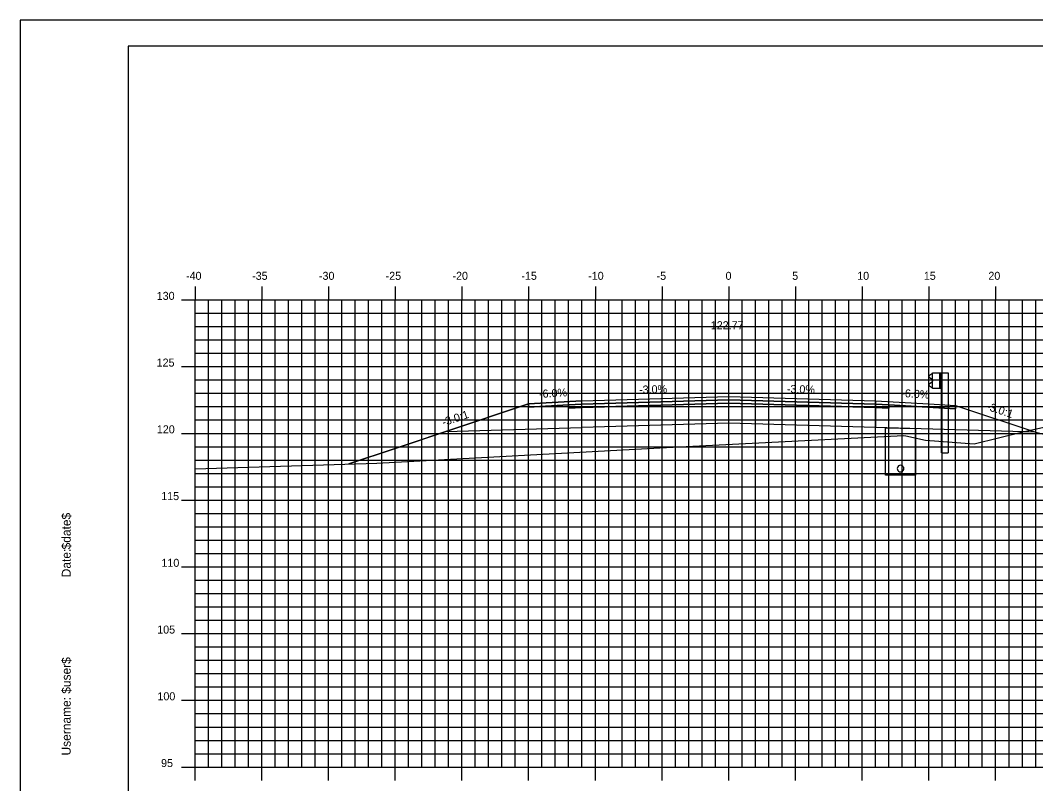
# Model space of a CAD drawing. Extents: x 850598 to 870284, y 366541 to 366651.
# Drawn here: x 855476.4 to 855552.5, y 366594 to 366651.2 of the extents above; entities that cross this region are included whole.
import ezdxf

# ---------------------------------------------------------------- set-up
doc = ezdxf.new("R2010")
doc.units = 0
for name, color, linetype in [('ANNOTATION', 7, 'Continuous'), ('BORDER', 7, 'Continuous'), ('D_Drainage_Underdrain', 7, 'Continuous'), ('D_Drainage_Underdrain_06in', 7, 'Continuous'), ('D_Guardrail_Beam_Rt', 7, 'Continuous'), ('D_Roadway_Centerline', 7, 'Continuous'), ('D_Roadway_Centerline_Text', 7, 'Continuous'), ('D_Roadway_Edge_Shoulder', 7, 'Continuous'), ('D_Roadway_Edge_TW', 7, 'Continuous'), ('D_Roadway_Pavement', 7, 'Continuous'), ('D_Roadway_SlopeLines', 7, 'Continuous'), ('D_Roadway_SubGrade', 7, 'Continuous'), ('H_V ANNOTATION', 7, 'Continuous'), ('MAJOR', 7, 'Continuous'), ('MINOR', 7, 'Continuous'), ('PLOT BOUNDARY', 7, 'Continuous'), ('S_Roadway_Centerline', 7, 'Continuous')]:
    doc.layers.add(name, color=color, linetype=linetype)

msp = doc.modelspace()

# ---------------------------------------------------------------- linework, layer by layer
at = {"layer": 'BORDER'}
for p, q in [((855644.541, 366649.225), (855484.541, 366649.225)), ((855484.541, 366649.225), (855484.541, 366544.225))]:
    msp.add_line(p, q, dxfattribs=at)
at = {"layer": 'D_Drainage_Underdrain'}
msp.add_lwpolyline([(855543.541, 366620.581), (855543.541, 366617.081), (855541.291, 366617.081), (855541.291, 366620.626)], close=True, dxfattribs=at)
at = {"layer": 'D_Drainage_Underdrain_06in'}
msp.add_lwpolyline([(855542.416, 366617.831), (855542.339, 366617.819), (855542.269, 366617.783), (855542.214, 366617.728), (855542.178, 366617.658), (855542.166, 366617.581), (855542.178, 366617.504), (855542.214, 366617.434), (855542.269, 366617.379), (855542.339, 366617.343), (855542.416, 366617.331), (855542.493, 366617.343), (855542.563, 366617.379), (855542.618, 366617.434), (855542.654, 366617.504), (855542.666, 366617.581), (855542.654, 366617.658), (855542.618, 366617.728), (855542.563, 366617.783), (855542.493, 366617.819)], close=True, dxfattribs=at)
at = {"layer": 'D_Guardrail_Beam_Rt'}
for p, q in [((855544.722, 366624.663), (855544.578, 366624.563)), ((855544.578, 366624.419), (855544.774, 366624.283)), ((855544.812, 366624.682), (855544.738, 366624.669)), ((855544.812, 366624.757), (855545.499, 366624.757)), ((855544.812, 366623.59), (855544.812, 366624.757)), ((855545.333, 366624.757), (855545.333, 366623.59)), ((855545.437, 366624.757), (855545.437, 366623.59)), ((855545.499, 366624.757), (855545.97, 366624.757)), ((855545.499, 366624.757), (855545.499, 366623.59)), ((855545.97, 366624.757), (855545.97, 366618.757)), ((855544.774, 366624.063), (855544.578, 366623.927)), ((855544.578, 366623.784), (855544.722, 366623.684)), ((855544.738, 366623.677), (855544.812, 366623.664)), ((855544.807, 366624.219), (855544.807, 366624.128)), ((855545.499, 366623.59), (855544.812, 366623.59)), ((855545.478, 366618.757), (855545.478, 366623.59)), ((855545.478, 366618.757), (855545.97, 366618.757))]:
    msp.add_line(p, q, dxfattribs=at)
for centre, major_axis, start_param, end_param in [((855544.629, 366624.491), (-0.0877, 0), 5.323254, 7.243116), ((855544.746, 366624.629), (-0.0417, 0), 4.886922, 5.323254), ((855544.629, 366623.856), (-0.0877, 0), 5.323254, 7.243116), ((855544.746, 366623.718), (-0.0417, 0), 0.959931, 1.396263), ((855544.728, 366624.219), (0.0789, 0), 0, 0.959931), ((855544.728, 366624.128), (0.0789, 0), 5.323254, 6.283185)]:
    msp.add_ellipse(centre, major_axis=major_axis, ratio=0.995501, start_param=start_param, end_param=end_param, dxfattribs=at)
at = {"layer": 'D_Roadway_Centerline'}
msp.add_lwpolyline([(855501.071, 366617.934), (855504.541, 366619.09), (855508.343, 366620.357), (855514.541, 366622.423), (855518.541, 366622.663), (855529.541, 366622.993), (855540.541, 366622.663), (855544.541, 366622.423), (855546.541, 366622.303), (855552.541, 366620.303), (855600.053, 366608.225), (855613.794, 366604.732), (855623.656, 366602.225), (855627.656, 366602.225)], dxfattribs=at)
at = {"layer": 'D_Roadway_Edge_Shoulder'}
for points in [[(855518.541, 366622.663), (855514.541, 366622.423), (855514.541, 366622.173), (855517.541, 366622.353), (855518.541, 366622.413)], [(855540.541, 366622.663), (855544.541, 366622.423), (855544.541, 366622.423), (855546.541, 366622.303), (855546.541, 366622.053), (855541.541, 366622.353), (855540.541, 366622.413)]]:
    msp.add_lwpolyline(points, close=True, dxfattribs=at)
at = {"layer": 'D_Roadway_Edge_TW'}
msp.add_lwpolyline([(855518.541, 366622.413), (855518.541, 366622.663), (855529.541, 366622.993), (855540.541, 366622.663), (855540.541, 366622.413), (855529.541, 366622.743)], close=True, dxfattribs=at)
at = {"layer": 'D_Roadway_Pavement'}
for points in [[(855518.541, 366622.413), (855517.541, 366622.353), (855517.541, 366622.103), (855518.541, 366622.163)], [(855518.541, 366622.163), (855518.541, 366622.413), (855529.541, 366622.743), (855540.541, 366622.413), (855540.541, 366622.163), (855529.541, 366622.493)], [(855540.541, 366622.413), (855541.541, 366622.353), (855541.541, 366622.103), (855540.541, 366622.163)]]:
    msp.add_lwpolyline(points, close=True, dxfattribs=at)
at = {"layer": 'D_Roadway_SlopeLines'}
for points in [[(855518.541, 366622.663), (855514.541, 366622.423), (855504.541, 366619.09)], [(855504.541, 366619.09), (855501.071, 366617.934)]]:
    msp.add_lwpolyline(points, dxfattribs=at)
at = {"layer": 'D_Roadway_SubGrade'}
for points in [[(855518.541, 366622.163), (855517.541, 366622.103), (855517.541, 366622.353), (855514.541, 366622.173), (855514.541, 366622.423), (855508.343, 366620.357), (855518.541, 366620.663)], [(855518.541, 366620.663), (855518.541, 366622.163), (855529.541, 366622.493), (855540.541, 366622.163), (855540.541, 366620.663), (855529.541, 366620.993)], [(855540.541, 366622.163), (855541.541, 366622.103), (855541.541, 366622.353), (855546.541, 366622.053), (855546.541, 366622.303), (855552.541, 366620.303), (855540.541, 366620.663)]]:
    msp.add_lwpolyline(points, close=True, dxfattribs=at)
at = {"layer": 'MAJOR'}
for p, q in [((855489.541, 366631.227), (855489.541, 366630.225)), ((855489.541, 366631.227), (855489.541, 366630.225)), ((855494.541, 366631.227), (855494.541, 366630.225)), ((855494.541, 366631.227), (855494.541, 366630.225)), ((855499.541, 366631.227), (855499.541, 366630.225)), ((855499.541, 366631.227), (855499.541, 366630.225)), ((855504.541, 366631.227), (855504.541, 366630.225)), ((855504.541, 366631.227), (855504.541, 366630.225)), ((855509.541, 366631.227), (855509.541, 366630.225)), ((855509.541, 366631.227), (855509.541, 366630.225)), ((855514.541, 366631.227), (855514.541, 366630.225)), ((855514.541, 366631.227), (855514.541, 366630.225)), ((855519.541, 366631.227), (855519.541, 366630.225)), ((855519.541, 366631.227), (855519.541, 366630.225)), ((855524.541, 366631.227), (855524.541, 366630.225)), ((855524.541, 366631.227), (855524.541, 366630.225)), ((855529.541, 366631.227), (855529.541, 366630.225)), ((855529.541, 366631.227), (855529.541, 366630.225)), ((855534.541, 366631.227), (855534.541, 366630.225)), ((855534.541, 366631.227), (855534.541, 366630.225)), ((855539.541, 366631.227), (855539.541, 366630.225)), ((855539.541, 366631.227), (855539.541, 366630.225)), ((855544.541, 366631.227), (855544.541, 366630.225)), ((855544.541, 366631.227), (855544.541, 366630.225)), ((855549.541, 366631.227), (855549.541, 366630.225)), ((855549.541, 366631.227), (855549.541, 366630.225)), ((855488.539, 366630.225), (855489.541, 366630.225)), ((855488.539, 366630.225), (855489.541, 366630.225)), ((855489.541, 366630.225), (855629.541, 366630.225)), ((855489.541, 366595.225), (855489.541, 366630.225)), ((855489.541, 366595.225), (855489.541, 366630.225)), ((855489.541, 366630.225), (855629.541, 366630.225)), ((855489.541, 366630.225), (855629.541, 366630.225)), ((855489.541, 366595.225), (855489.541, 366630.225)), ((855489.541, 366595.225), (855489.541, 366630.225)), ((855489.541, 366630.225), (855629.541, 366630.225)), ((855494.541, 366595.225), (855494.541, 366630.225)), ((855494.541, 366595.225), (855494.541, 366630.225)), ((855499.541, 366595.225), (855499.541, 366630.225)), ((855499.541, 366595.225), (855499.541, 366630.225)), ((855504.541, 366595.225), (855504.541, 366630.225)), ((855504.541, 366595.225), (855504.541, 366630.225)), ((855509.541, 366595.225), (855509.541, 366630.225)), ((855509.541, 366595.225), (855509.541, 366630.225)), ((855514.541, 366595.225), (855514.541, 366630.225)), ((855514.541, 366595.225), (855514.541, 366630.225)), ((855519.541, 366595.225), (855519.541, 366630.225)), ((855519.541, 366595.225), (855519.541, 366630.225)), ((855524.541, 366595.225), (855524.541, 366630.225)), ((855524.541, 366595.225), (855524.541, 366630.225)), ((855529.541, 366595.225), (855529.541, 366630.225)), ((855529.541, 366595.225), (855529.541, 366630.225)), ((855534.541, 366595.225), (855534.541, 366630.225)), ((855534.541, 366595.225), (855534.541, 366630.225)), ((855539.541, 366595.225), (855539.541, 366630.225)), ((855539.541, 366595.225), (855539.541, 366630.225)), ((855544.541, 366595.225), (855544.541, 366630.225)), ((855544.541, 366595.225), (855544.541, 366630.225)), ((855549.541, 366595.225), (855549.541, 366630.225)), ((855549.541, 366595.225), (855549.541, 366630.225)), ((855488.539, 366625.225), (855489.541, 366625.225)), ((855488.539, 366625.225), (855489.541, 366625.225)), ((855489.541, 366625.225), (855629.541, 366625.225)), ((855489.541, 366625.225), (855629.541, 366625.225)), ((855488.539, 366620.225), (855489.541, 366620.225)), ((855488.539, 366620.225), (855489.541, 366620.225)), ((855489.541, 366620.225), (855629.541, 366620.225)), ((855489.541, 366620.225), (855629.541, 366620.225)), ((855488.539, 366615.225), (855489.541, 366615.225)), ((855488.539, 366615.225), (855489.541, 366615.225)), ((855489.541, 366615.225), (855629.541, 366615.225)), ((855489.541, 366615.225), (855629.541, 366615.225)), ((855488.539, 366610.225), (855489.541, 366610.225)), ((855488.539, 366610.225), (855489.541, 366610.225)), ((855489.541, 366610.225), (855629.541, 366610.225)), ((855489.541, 366610.225), (855629.541, 366610.225)), ((855488.539, 366605.225), (855489.541, 366605.225)), ((855488.539, 366605.225), (855489.541, 366605.225)), ((855489.541, 366605.225), (855629.541, 366605.225)), ((855489.541, 366605.225), (855629.541, 366605.225)), ((855488.539, 366600.225), (855489.541, 366600.225)), ((855488.539, 366600.225), (855489.541, 366600.225)), ((855489.541, 366600.225), (855629.541, 366600.225)), ((855489.541, 366600.225), (855629.541, 366600.225)), ((855488.539, 366595.225), (855489.541, 366595.225)), ((855488.539, 366595.225), (855489.541, 366595.225)), ((855489.541, 366595.225), (855629.541, 366595.225)), ((855489.541, 366595.225), (855629.541, 366595.225)), ((855489.541, 366594.223), (855489.541, 366595.225)), ((855489.541, 366595.225), (855629.541, 366595.225)), ((855489.541, 366595.225), (855629.541, 366595.225)), ((855489.541, 366594.223), (855489.541, 366595.225)), ((855494.541, 366594.223), (855494.541, 366595.225)), ((855494.541, 366594.223), (855494.541, 366595.225)), ((855499.541, 366594.223), (855499.541, 366595.225)), ((855499.541, 366594.223), (855499.541, 366595.225)), ((855504.541, 366594.223), (855504.541, 366595.225)), ((855504.541, 366594.223), (855504.541, 366595.225)), ((855509.541, 366594.223), (855509.541, 366595.225)), ((855509.541, 366594.223), (855509.541, 366595.225)), ((855514.541, 366594.223), (855514.541, 366595.225)), ((855514.541, 366594.223), (855514.541, 366595.225)), ((855519.541, 366594.223), (855519.541, 366595.225)), ((855519.541, 366594.223), (855519.541, 366595.225)), ((855524.541, 366594.223), (855524.541, 366595.225)), ((855524.541, 366594.223), (855524.541, 366595.225)), ((855529.541, 366594.223), (855529.541, 366595.225)), ((855529.541, 366594.223), (855529.541, 366595.225)), ((855534.541, 366594.223), (855534.541, 366595.225)), ((855534.541, 366594.223), (855534.541, 366595.225)), ((855539.541, 366594.223), (855539.541, 366595.225)), ((855539.541, 366594.223), (855539.541, 366595.225)), ((855544.541, 366594.223), (855544.541, 366595.225)), ((855544.541, 366594.223), (855544.541, 366595.225)), ((855549.541, 366594.223), (855549.541, 366595.225)), ((855549.541, 366594.223), (855549.541, 366595.225))]:
    msp.add_line(p, q, dxfattribs=at)
at = {"layer": 'MINOR'}
for p, q in [((855490.541, 366595.225), (855490.541, 366630.225)), ((855490.541, 366595.225), (855490.541, 366630.225)), ((855491.541, 366595.225), (855491.541, 366630.225)), ((855491.541, 366595.225), (855491.541, 366630.225)), ((855492.541, 366595.225), (855492.541, 366630.225)), ((855492.541, 366595.225), (855492.541, 366630.225)), ((855493.541, 366595.225), (855493.541, 366630.225)), ((855493.541, 366595.225), (855493.541, 366630.225)), ((855495.541, 366595.225), (855495.541, 366630.225)), ((855495.541, 366595.225), (855495.541, 366630.225)), ((855496.541, 366595.225), (855496.541, 366630.225)), ((855496.541, 366595.225), (855496.541, 366630.225)), ((855497.541, 366595.225), (855497.541, 366630.225)), ((855497.541, 366595.225), (855497.541, 366630.225)), ((855498.541, 366595.225), (855498.541, 366630.225)), ((855498.541, 366595.225), (855498.541, 366630.225)), ((855500.541, 366595.225), (855500.541, 366630.225)), ((855500.541, 366595.225), (855500.541, 366630.225)), ((855501.541, 366595.225), (855501.541, 366630.225)), ((855501.541, 366595.225), (855501.541, 366630.225)), ((855502.541, 366595.225), (855502.541, 366630.225)), ((855502.541, 366595.225), (855502.541, 366630.225)), ((855503.541, 366595.225), (855503.541, 366630.225)), ((855503.541, 366595.225), (855503.541, 366630.225)), ((855505.541, 366595.225), (855505.541, 366630.225)), ((855505.541, 366595.225), (855505.541, 366630.225)), ((855506.541, 366595.225), (855506.541, 366630.225)), ((855506.541, 366595.225), (855506.541, 366630.225)), ((855507.541, 366595.225), (855507.541, 366630.225)), ((855507.541, 366595.225), (855507.541, 366630.225)), ((855508.541, 366595.225), (855508.541, 366630.225)), ((855508.541, 366595.225), (855508.541, 366630.225)), ((855510.541, 366595.225), (855510.541, 366630.225)), ((855510.541, 366595.225), (855510.541, 366630.225)), ((855511.541, 366595.225), (855511.541, 366630.225)), ((855511.541, 366595.225), (855511.541, 366630.225)), ((855512.541, 366595.225), (855512.541, 366630.225)), ((855512.541, 366595.225), (855512.541, 366630.225)), ((855513.541, 366595.225), (855513.541, 366630.225)), ((855513.541, 366595.225), (855513.541, 366630.225)), ((855515.541, 366595.225), (855515.541, 366630.225)), ((855515.541, 366595.225), (855515.541, 366630.225)), ((855516.541, 366595.225), (855516.541, 366630.225)), ((855516.541, 366595.225), (855516.541, 366630.225)), ((855517.541, 366595.225), (855517.541, 366630.225)), ((855517.541, 366595.225), (855517.541, 366630.225)), ((855518.541, 366595.225), (855518.541, 366630.225)), ((855518.541, 366595.225), (855518.541, 366630.225)), ((855520.541, 366595.225), (855520.541, 366630.225)), ((855520.541, 366595.225), (855520.541, 366630.225)), ((855521.541, 366595.225), (855521.541, 366630.225)), ((855521.541, 366595.225), (855521.541, 366630.225)), ((855522.541, 366595.225), (855522.541, 366630.225)), ((855522.541, 366595.225), (855522.541, 366630.225)), ((855523.541, 366595.225), (855523.541, 366630.225)), ((855523.541, 366595.225), (855523.541, 366630.225)), ((855525.541, 366595.225), (855525.541, 366630.225)), ((855525.541, 366595.225), (855525.541, 366630.225)), ((855526.541, 366595.225), (855526.541, 366630.225)), ((855526.541, 366595.225), (855526.541, 366630.225)), ((855527.541, 366595.225), (855527.541, 366630.225)), ((855527.541, 366595.225), (855527.541, 366630.225)), ((855528.541, 366595.225), (855528.541, 366630.225)), ((855528.541, 366595.225), (855528.541, 366630.225)), ((855530.541, 366595.225), (855530.541, 366630.225)), ((855530.541, 366595.225), (855530.541, 366630.225)), ((855531.541, 366595.225), (855531.541, 366630.225)), ((855531.541, 366595.225), (855531.541, 366630.225)), ((855532.541, 366595.225), (855532.541, 366630.225)), ((855532.541, 366595.225), (855532.541, 366630.225)), ((855533.541, 366595.225), (855533.541, 366630.225)), ((855533.541, 366595.225), (855533.541, 366630.225)), ((855535.541, 366595.225), (855535.541, 366630.225)), ((855535.541, 366595.225), (855535.541, 366630.225)), ((855536.541, 366595.225), (855536.541, 366630.225)), ((855536.541, 366595.225), (855536.541, 366630.225)), ((855537.541, 366595.225), (855537.541, 366630.225)), ((855537.541, 366595.225), (855537.541, 366630.225)), ((855538.541, 366595.225), (855538.541, 366630.225)), ((855538.541, 366595.225), (855538.541, 366630.225)), ((855540.541, 366595.225), (855540.541, 366630.225)), ((855540.541, 366595.225), (855540.541, 366630.225)), ((855541.541, 366595.225), (855541.541, 366630.225)), ((855541.541, 366595.225), (855541.541, 366630.225)), ((855542.541, 366595.225), (855542.541, 366630.225)), ((855542.541, 366595.225), (855542.541, 366630.225)), ((855543.541, 366595.225), (855543.541, 366630.225)), ((855543.541, 366595.225), (855543.541, 366630.225)), ((855545.541, 366595.225), (855545.541, 366630.225)), ((855545.541, 366595.225), (855545.541, 366630.225)), ((855546.541, 366595.225), (855546.541, 366630.225)), ((855546.541, 366595.225), (855546.541, 366630.225)), ((855547.541, 366595.225), (855547.541, 366630.225)), ((855547.541, 366595.225), (855547.541, 366630.225)), ((855548.541, 366595.225), (855548.541, 366630.225)), ((855548.541, 366595.225), (855548.541, 366630.225)), ((855550.541, 366595.225), (855550.541, 366630.225)), ((855550.541, 366595.225), (855550.541, 366630.225)), ((855551.541, 366595.225), (855551.541, 366630.225)), ((855551.541, 366595.225), (855551.541, 366630.225)), ((855552.541, 366595.225), (855552.541, 366630.225)), ((855552.541, 366595.225), (855552.541, 366630.225)), ((855489.541, 366629.225), (855629.541, 366629.225)), ((855489.541, 366629.225), (855490.543, 366629.225)), ((855489.541, 366629.225), (855629.541, 366629.225)), ((855489.541, 366629.225), (855490.543, 366629.225)), ((855489.541, 366628.225), (855629.541, 366628.225)), ((855489.541, 366628.225), (855490.543, 366628.225)), ((855489.541, 366628.225), (855629.541, 366628.225)), ((855489.541, 366628.225), (855490.543, 366628.225)), ((855489.541, 366627.225), (855629.541, 366627.225)), ((855489.541, 366627.225), (855490.543, 366627.225)), ((855489.541, 366627.225), (855629.541, 366627.225)), ((855489.541, 366627.225), (855490.543, 366627.225)), ((855489.541, 366626.225), (855629.541, 366626.225)), ((855489.541, 366626.225), (855490.543, 366626.225)), ((855489.541, 366626.225), (855629.541, 366626.225)), ((855489.541, 366626.225), (855490.543, 366626.225)), ((855489.541, 366624.225), (855629.541, 366624.225)), ((855489.541, 366624.225), (855490.543, 366624.225)), ((855489.541, 366624.225), (855629.541, 366624.225)), ((855489.541, 366624.225), (855490.543, 366624.225)), ((855489.541, 366623.225), (855629.541, 366623.225)), ((855489.541, 366623.225), (855490.543, 366623.225)), ((855489.541, 366623.225), (855629.541, 366623.225)), ((855489.541, 366623.225), (855490.543, 366623.225)), ((855489.541, 366622.225), (855629.541, 366622.225)), ((855489.541, 366622.225), (855490.543, 366622.225)), ((855489.541, 366622.225), (855629.541, 366622.225)), ((855489.541, 366622.225), (855490.543, 366622.225)), ((855489.541, 366621.225), (855629.541, 366621.225)), ((855489.541, 366621.225), (855490.543, 366621.225)), ((855489.541, 366621.225), (855629.541, 366621.225)), ((855489.541, 366621.225), (855490.543, 366621.225)), ((855489.541, 366619.225), (855629.541, 366619.225)), ((855489.541, 366619.225), (855490.543, 366619.225)), ((855489.541, 366619.225), (855629.541, 366619.225)), ((855489.541, 366619.225), (855490.543, 366619.225)), ((855489.541, 366618.225), (855629.541, 366618.225)), ((855489.541, 366618.225), (855490.543, 366618.225)), ((855489.541, 366618.225), (855629.541, 366618.225)), ((855489.541, 366618.225), (855490.543, 366618.225)), ((855489.541, 366617.225), (855629.541, 366617.225)), ((855489.541, 366617.225), (855490.543, 366617.225)), ((855489.541, 366617.225), (855629.541, 366617.225)), ((855489.541, 366617.225), (855490.543, 366617.225)), ((855489.541, 366616.225), (855629.541, 366616.225)), ((855489.541, 366616.225), (855490.543, 366616.225)), ((855489.541, 366616.225), (855629.541, 366616.225)), ((855489.541, 366616.225), (855490.543, 366616.225)), ((855489.541, 366614.225), (855629.541, 366614.225)), ((855489.541, 366614.225), (855490.543, 366614.225)), ((855489.541, 366614.225), (855629.541, 366614.225)), ((855489.541, 366614.225), (855490.543, 366614.225)), ((855489.541, 366613.225), (855629.541, 366613.225)), ((855489.541, 366613.225), (855490.543, 366613.225)), ((855489.541, 366613.225), (855629.541, 366613.225)), ((855489.541, 366613.225), (855490.543, 366613.225)), ((855489.541, 366612.225), (855629.541, 366612.225)), ((855489.541, 366612.225), (855490.543, 366612.225)), ((855489.541, 366612.225), (855629.541, 366612.225)), ((855489.541, 366612.225), (855490.543, 366612.225)), ((855489.541, 366611.225), (855629.541, 366611.225)), ((855489.541, 366611.225), (855490.543, 366611.225)), ((855489.541, 366611.225), (855629.541, 366611.225)), ((855489.541, 366611.225), (855490.543, 366611.225)), ((855489.541, 366609.225), (855629.541, 366609.225)), ((855489.541, 366609.225), (855490.543, 366609.225)), ((855489.541, 366609.225), (855629.541, 366609.225)), ((855489.541, 366609.225), (855490.543, 366609.225)), ((855489.541, 366608.225), (855629.541, 366608.225)), ((855489.541, 366608.225), (855490.543, 366608.225)), ((855489.541, 366608.225), (855629.541, 366608.225)), ((855489.541, 366608.225), (855490.543, 366608.225)), ((855489.541, 366607.225), (855629.541, 366607.225)), ((855489.541, 366607.225), (855490.543, 366607.225)), ((855489.541, 366607.225), (855629.541, 366607.225)), ((855489.541, 366607.225), (855490.543, 366607.225)), ((855489.541, 366606.225), (855629.541, 366606.225)), ((855489.541, 366606.225), (855490.543, 366606.225)), ((855489.541, 366606.225), (855629.541, 366606.225)), ((855489.541, 366606.225), (855490.543, 366606.225)), ((855489.541, 366604.225), (855629.541, 366604.225)), ((855489.541, 366604.225), (855490.543, 366604.225)), ((855489.541, 366604.225), (855629.541, 366604.225)), ((855489.541, 366604.225), (855490.543, 366604.225)), ((855489.541, 366603.225), (855629.541, 366603.225)), ((855489.541, 366603.225), (855490.543, 366603.225)), ((855489.541, 366603.225), (855629.541, 366603.225)), ((855489.541, 366603.225), (855490.543, 366603.225)), ((855489.541, 366602.225), (855629.541, 366602.225)), ((855489.541, 366602.225), (855490.543, 366602.225)), ((855489.541, 366602.225), (855629.541, 366602.225)), ((855489.541, 366602.225), (855490.543, 366602.225)), ((855489.541, 366601.225), (855629.541, 366601.225)), ((855489.541, 366601.225), (855490.543, 366601.225)), ((855489.541, 366601.225), (855629.541, 366601.225)), ((855489.541, 366601.225), (855490.543, 366601.225)), ((855489.541, 366599.225), (855629.541, 366599.225)), ((855489.541, 366599.225), (855490.543, 366599.225)), ((855489.541, 366599.225), (855629.541, 366599.225)), ((855489.541, 366599.225), (855490.543, 366599.225)), ((855489.541, 366598.225), (855629.541, 366598.225)), ((855489.541, 366598.225), (855490.543, 366598.225)), ((855489.541, 366598.225), (855629.541, 366598.225)), ((855489.541, 366598.225), (855490.543, 366598.225)), ((855489.541, 366597.225), (855629.541, 366597.225)), ((855489.541, 366597.225), (855490.543, 366597.225)), ((855489.541, 366597.225), (855629.541, 366597.225)), ((855489.541, 366597.225), (855490.543, 366597.225)), ((855489.541, 366596.225), (855629.541, 366596.225)), ((855489.541, 366596.225), (855490.543, 366596.225)), ((855489.541, 366596.225), (855629.541, 366596.225)), ((855489.541, 366596.225), (855490.543, 366596.225))]:
    msp.add_line(p, q, dxfattribs=at)
at = {"layer": 'PLOT BOUNDARY'}
msp.add_lwpolyline([(855476.448, 366541.166), (855646.448, 366541.166), (855646.448, 366651.166), (855476.448, 366651.166)], close=True, dxfattribs=at)
at = {"layer": 'S_Roadway_Centerline'}
msp.add_lwpolyline([(855489.541, 366617.565), (855503.163, 366618), (855524.38, 366619.151), (855542.666, 366620.054), (855542.801, 366620.035), (855544.285, 366619.713), (855547.938, 366619.45), (855551.58, 366620.347), (855554.521, 366620.979), (855556.862, 366621.3), (855558.217, 366621.481), (855563.309, 366621.698), (855573.296, 366622.165), (855578.729, 366621.939), (855590.458, 366621.434), (855590.871, 366621.405), (855591.048, 366621.38), (855591.353, 366621.331), (855591.965, 366621.371), (855597.317, 366620.96), (855602.628, 366616.428), (855616.165, 366606.375), (855627.228, 366602.383), (855629.541, 366601.531)], dxfattribs=at)

# ---------------------------------------------------------------- texts
at = {"layer": 'ANNOTATION'}
for s, rotation, p in [('-3.0%', 1.71836, (855522.829, 366623.192)), ('-3.0%', 358.28164, (855533.889, 366623.263)), ('-6.0%', 3.43363, (855515.338, 366622.873)), ('-6.0%', 356.56637, (855542.458, 366622.95)), ('-3.0:1', 341.56507, (855548.795, 366622.006)), ('-3.0:1', 18.43478, (855508.162, 366620.751))]:
    msp.add_text(s, height=0.6, rotation=rotation, dxfattribs=at).set_placement(p)
at = {"layer": 'BORDER'}
for s, p in [('$date$', (855480.226, 366611.53)), ('Date:', (855480.226, 366609.442)), ('$user$', (855480.226, 366600.717)), ('Username:', (855480.226, 366596.093))]:
    msp.add_text(s, height=0.6696, rotation=90, dxfattribs=at).set_placement(p)
at = {"layer": 'D_Roadway_Centerline'}
for s, p in [('C', (855529.536, 366622.993)), ('C', (855529.536, 366622.993)), ('L', (855529.541, 366622.986)), ('L', (855529.541, 366622.986))]:
    msp.add_text(s, height=0.0146, dxfattribs=at).set_placement(p)
at = {"layer": 'D_Roadway_Centerline_Text'}
msp.add_text('122.77', height=0.6, dxfattribs=at).set_placement((855528.192, 366628.025))
at = {"layer": 'H_V ANNOTATION'}
for s, p in [('-40', (855488.867, 366631.725)), ('-35', (855493.821, 366631.725)), ('-30', (855498.829, 366631.725)), ('-25', (855503.826, 366631.725)), ('-20', (855508.834, 366631.725)), ('-15', (855513.998, 366631.725)), ('-10', (855519.006, 366631.725)), ('-5', (855524.131, 366631.725)), ('0', (855529.3, 366631.725)), ('5', (855534.292, 366631.725)), ('10', (855539.166, 366631.725)), ('15', (855544.158, 366631.725)), ('20', (855548.995, 366631.725)), ('130', (855486.671, 366630.225)), ('125', (855486.665, 366625.225)), ('120', (855486.681, 366620.225)), ('115', (855487.008, 366615.225)), ('110', (855487.024, 366610.225)), ('105', (855486.708, 366605.225)), ('100', (855486.724, 366600.225)), ('95', (855486.997, 366595.225))]:
    msp.add_text(s, height=0.6, dxfattribs=at).set_placement(p)

doc.saveas('drawing.dxf')
